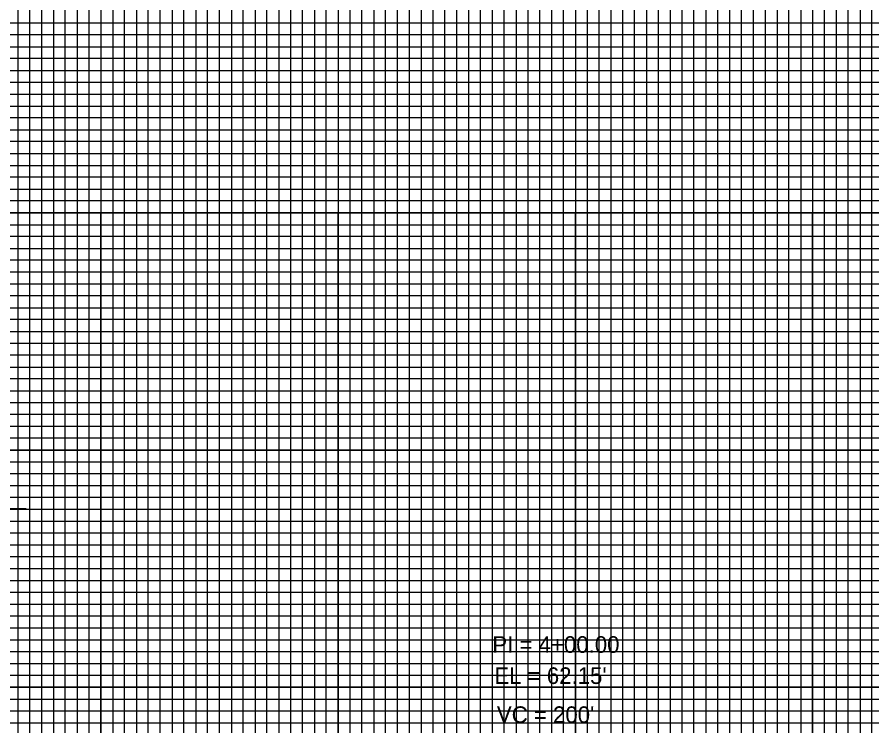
# Model space of a CAD drawing. Extents: x 2345490 to 2436403, y 465165 to 573888.
# Drawn here: x 2411060 to 2411420.3, y 545189.2 to 545488 of the extents above; entities that cross this region are included whole.
import ezdxf

# ---------------------------------------------------------------- set-up
doc = ezdxf.new("R2010")
doc.units = 0
for name, color, linetype in [('Old_Level_2', 7, 'Continuous'), ('Old_Level_41', 7, 'Continuous'), ('Old_Level_42', 7, 'Continuous'), ('Old_Level_43', 7, 'Continuous'), ('Old_Level_57', 7, 'Continuous'), ('Old_Level_63', 7, 'Continuous')]:
    doc.layers.add(name, color=color, linetype=linetype)

msp = doc.modelspace()

# ---------------------------------------------------------------- linework, layer by layer
at = {"layer": 'Old_Level_2'}
msp.add_line((2411063.7915, 545280.7135), (2410901.545, 545280.7135), dxfattribs=at)
at = {"layer": 'Old_Level_41'}
for points in [[(2410845.325, 545880.52975), (2410895.325, 545880.52975), (2410895.325, 544855.52975), (2410945.325, 544855.52975), (2410945.325, 545880.52975), (2410995.325, 545880.52975), (2410995.325, 544855.52975), (2411045.325, 544855.52975), (2411045.325, 545880.52975), (2411095.325, 545880.52975), (2411095.325, 544855.52975), (2411145.325, 544855.52975), (2411145.325, 545880.52975), (2411195.325, 545880.52975), (2411195.325, 544855.52975), (2411245.325, 544855.52975), (2411245.325, 545880.52975), (2411295.325, 545880.52975), (2411295.325, 544855.52975), (2411345.325, 544855.52975), (2411345.325, 545880.52975), (2411395.325, 545880.52975), (2411395.325, 544855.52975), (2411445.325, 544855.52975)], [(2410920.325, 544855.52975), (2410920.325, 545880.52975), (2410970.325, 545880.52975), (2410970.325, 544855.52975), (2411020.325, 544855.52975), (2411020.325, 545880.52975), (2411070.325, 545880.52975), (2411070.325, 544855.52975), (2411120.325, 544855.52975), (2411120.325, 545880.52975), (2411170.325, 545880.52975), (2411170.325, 544855.52975), (2411220.325, 544855.52975), (2411220.325, 545880.52975), (2411270.325, 545880.52975), (2411270.325, 544855.52975), (2411320.325, 544855.52975), (2411320.325, 545880.52975), (2411370.325, 545880.52975), (2411370.325, 544855.52975), (2411420.325, 544855.52975), (2411420.325, 545880.52975), (2411470.325, 545880.52975)], [(2412345.325, 545480.52975), (2410845.325, 545480.52975), (2410845.325, 545430.52975), (2412345.325, 545430.52975)], [(2412345.325, 545380.52975), (2410845.325, 545380.52975), (2410845.325, 545330.52975), (2412345.325, 545330.52975)], [(2412345.325, 545280.52975), (2410845.325, 545280.52975), (2410845.325, 545230.52975), (2412345.325, 545230.52975)], [(2412345.325, 545205.52975), (2410845.325, 545205.52975), (2410845.325, 545255.52975), (2412345.325, 545255.52975)]]:
    msp.add_lwpolyline(points, dxfattribs=at)
at = {"layer": 'Old_Level_42'}
for points in [[(2412345.325, 545405.52975), (2410845.325, 545405.52975), (2410845.325, 545455.52975), (2412345.325, 545455.52975)], [(2412345.325, 545305.52975), (2410845.325, 545305.52975), (2410845.325, 545355.52975), (2412345.325, 545355.52975)]]:
    msp.add_lwpolyline(points, dxfattribs=at)
at = {"layer": 'Old_Level_43'}
for points in [[(2411060.325, 544855.52975), (2411065.325, 544855.52975), (2411065.325, 545880.52975)], [(2411060.325, 545880.52975), (2411060.325, 544855.52975)], [(2411075.325, 545880.52975), (2411075.325, 544855.52975), (2411080.325, 544855.52975), (2411080.325, 545880.52975)], [(2411085.325, 545880.52975), (2411085.325, 544855.52975), (2411090.325, 544855.52975), (2411090.325, 545880.52975)], [(2411100.325, 545880.52975), (2411100.325, 544855.52975), (2411105.325, 544855.52975), (2411105.325, 545880.52975)], [(2411110.325, 545880.52975), (2411110.325, 544855.52975), (2411115.325, 544855.52975), (2411115.325, 545880.52975)], [(2411125.325, 545880.52975), (2411125.325, 544855.52975), (2411130.325, 544855.52975), (2411130.325, 545880.52975)], [(2411135.325, 545880.52975), (2411135.325, 544855.52975), (2411140.325, 544855.52975), (2411140.325, 545880.52975)], [(2411150.325, 545880.52975), (2411150.325, 544855.52975), (2411155.325, 544855.52975), (2411155.325, 545880.52975)], [(2411160.325, 545880.52975), (2411160.325, 544855.52975), (2411165.325, 544855.52975), (2411165.325, 545880.52975)], [(2411175.325, 545880.52975), (2411175.325, 544855.52975), (2411180.325, 544855.52975), (2411180.325, 545880.52975)], [(2411185.325, 545880.52975), (2411185.325, 544855.52975), (2411190.325, 544855.52975), (2411190.325, 545880.52975)], [(2411200.325, 545880.52975), (2411200.325, 544855.52975), (2411205.325, 544855.52975), (2411205.325, 545880.52975)], [(2411210.325, 545880.52975), (2411210.325, 544855.52975), (2411215.325, 544855.52975), (2411215.325, 545880.52975)], [(2411225.325, 545880.52975), (2411225.325, 544855.52975), (2411240.325, 544855.52975), (2411240.325, 545880.52975)], [(2411230.325, 545880.52975), (2411230.325, 544855.52975), (2411235.325, 544855.52975), (2411235.325, 545880.52975)], [(2411230.325, 545879.92975), (2411230.325, 544855.52975), (2411235.325, 544855.52975), (2411235.325, 545879.92975)], [(2411250.325, 545880.52975), (2411250.325, 544855.52975), (2411255.325, 544855.52975), (2411255.325, 545880.52975)], [(2411260.325, 545880.52975), (2411260.325, 544855.52975), (2411265.325, 544855.52975), (2411265.325, 545880.52975)], [(2411275.325, 545880.52975), (2411275.325, 544855.52975), (2411280.325, 544855.52975), (2411280.325, 545880.52975)], [(2411285.325, 545880.52975), (2411285.325, 544855.52975), (2411290.325, 544855.52975), (2411290.325, 545880.52975)], [(2411300.325, 545880.52975), (2411300.325, 544855.52975), (2411305.325, 544855.52975), (2411305.325, 545880.52975)], [(2411310.325, 545880.52975), (2411310.325, 544855.52975), (2411315.325, 544855.52975), (2411315.325, 545880.52975)], [(2411325.325, 545880.52975), (2411325.325, 544855.52975), (2411330.325, 544855.52975), (2411330.325, 545880.52975)], [(2411335.325, 545880.52975), (2411335.325, 544855.52975), (2411340.325, 544855.52975), (2411340.325, 545880.52975)], [(2411350.325, 545880.52975), (2411350.325, 544855.52975), (2411355.325, 544855.52975), (2411355.325, 545880.52975)], [(2411360.325, 545880.52975), (2411360.325, 544855.52975), (2411365.325, 544855.52975), (2411365.325, 545880.52975)], [(2411375.325, 545880.52975), (2411375.325, 544855.52975)], [(2411380.325, 545880.52975), (2411380.325, 544855.52975), (2411385.325, 544855.52975), (2411385.325, 545880.52975), (2411390.325, 545880.52975), (2411390.325, 544855.52975), (2411400.325, 544855.52975), (2411400.325, 545880.52975), (2411405.325, 545880.52975), (2411405.325, 544855.52975), (2411410.325, 544855.52975), (2411410.325, 545880.52975), (2411415.325, 545880.52975), (2411415.325, 544855.52975)], [(2412295.325, 545485.52975), (2410895.325, 545485.52975), (2410895.325, 545475.52975), (2412295.325, 545475.52975)], [(2412295.325, 545470.52975), (2410895.325, 545470.52975), (2410895.325, 545465.52975), (2412295.325, 545465.52975)], [(2412295.325, 545460.52975), (2410895.325, 545460.52975), (2410895.325, 545450.52975), (2412295.325, 545450.52975)], [(2412295.325, 545445.52975), (2410895.325, 545445.52975), (2410895.325, 545440.52975), (2412295.325, 545440.52975)], [(2412295.325, 545435.52975), (2410895.325, 545435.52975), (2410895.325, 545425.52975), (2412295.325, 545425.52975)], [(2412295.325, 545420.52975), (2410895.325, 545420.52975), (2410895.325, 545415.52975), (2412295.325, 545415.52975)], [(2412295.325, 545410.52975), (2410895.325, 545410.52975), (2410895.325, 545400.52975), (2412295.325, 545400.52975)], [(2412295.325, 545395.52975), (2410895.325, 545395.52975), (2410895.325, 545390.52975), (2412295.325, 545390.52975)], [(2412295.325, 545385.52975), (2410895.325, 545385.52975), (2410895.325, 545375.52975), (2412295.325, 545375.52975)], [(2412295.325, 545370.52975), (2410895.325, 545370.52975), (2410895.325, 545365.52975), (2412295.325, 545365.52975)], [(2412295.325, 545360.52975), (2410895.325, 545360.52975)], [(2410895.325, 545350.52975), (2412295.325, 545350.52975)], [(2412295.325, 545345.52975), (2410895.325, 545345.52975), (2410895.325, 545340.52975), (2412295.325, 545340.52975)], [(2412295.325, 545335.52975), (2410895.325, 545335.52975), (2410895.325, 545325.52975), (2412295.325, 545325.52975)], [(2412295.325, 545320.52975), (2410895.325, 545320.52975), (2410895.325, 545315.52975), (2412295.325, 545315.52975)], [(2412295.325, 545310.52975), (2410895.325, 545310.52975), (2410895.325, 545300.52975), (2412295.325, 545300.52975)], [(2412295.325, 545295.52975), (2410895.325, 545295.52975), (2410895.325, 545290.52975), (2412295.325, 545290.52975)], [(2412295.325, 545285.52975), (2410895.325, 545285.52975), (2410895.325, 545275.52975), (2412295.325, 545275.52975)], [(2412295.325, 545270.52975), (2410895.325, 545270.52975), (2410895.325, 545265.52975), (2412295.325, 545265.52975)], [(2412295.325, 545260.52975), (2410895.325, 545260.52975), (2410895.325, 545250.52975), (2412295.325, 545250.52975)], [(2412295.325, 545245.52975), (2410895.325, 545245.52975), (2410895.325, 545240.52975), (2412295.325, 545240.52975)], [(2412295.325, 545235.52975), (2410895.325, 545235.52975), (2410895.325, 545225.52975), (2412295.325, 545225.52975)], [(2412295.325, 545220.52975), (2410895.325, 545220.52975), (2410895.325, 545215.52975), (2412295.325, 545215.52975)], [(2412295.325, 545210.52975), (2410895.325, 545210.52975), (2410895.325, 545200.52975), (2412295.325, 545200.52975)], [(2412295.325, 545195.52975), (2410895.325, 545195.52975), (2410895.325, 545190.52975), (2412295.325, 545190.52975)]]:
    msp.add_lwpolyline(points, dxfattribs=at)
at = {"layer": 'Old_Level_57'}
for p, q in [((2410845.32525, 545405.52975), (2417795.32475, 545405.52975)), ((2411095.32475, 544855.52975), (2411095.32475, 545405.52975)), ((2411195.32475, 544855.52975), (2411195.32475, 545405.52975)), ((2411295.32475, 544855.62975), (2411295.32475, 545405.62975)), ((2411295.32475, 544855.52975), (2411295.32475, 545405.52975)), ((2411395.32475, 544855.62975), (2411395.32475, 545405.62975)), ((2411395.32475, 544855.52975), (2411395.32475, 545405.52975)), ((2410845.32525, 545355.52975), (2417795.32475, 545355.52975)), ((2410845.32525, 545305.52975), (2417795.32475, 545305.52975)), ((2410845.32525, 545255.52975), (2417795.32475, 545255.52975)), ((2410845.32525, 545205.52975), (2417795.32475, 545205.52975))]:
    msp.add_line(p, q, dxfattribs=at)
at = {"layer": 'Old_Level_63'}
for p, q in [((2411095.325, 545154.87975), (2411095.325, 545311.934)), ((2411145.325, 545138.94975), (2411145.325, 545311.934)), ((2411195.325, 545122.60975), (2411195.325, 545311.934)), ((2411245.325, 545105.90975), (2411245.325, 545311.934)), ((2411295.325, 545088.79975), (2411295.325, 545311.934))]:
    msp.add_line(p, q, dxfattribs=at)

# ---------------------------------------------------------------- texts
at = {"layer": 'Old_Level_2'}
for s, height, p in [('PI = 4+00.00', 7.0000005, (2411260.325, 545220.0515)), ("EL = 62.15'", 7.0000005, (2411261.1845, 545206.92775)), ("VC = 200'", 7.000001, (2411262.242, 545190.4895))]:
    msp.add_text(s, height=height, dxfattribs=at).set_placement(p)

doc.saveas('drawing.dxf')
